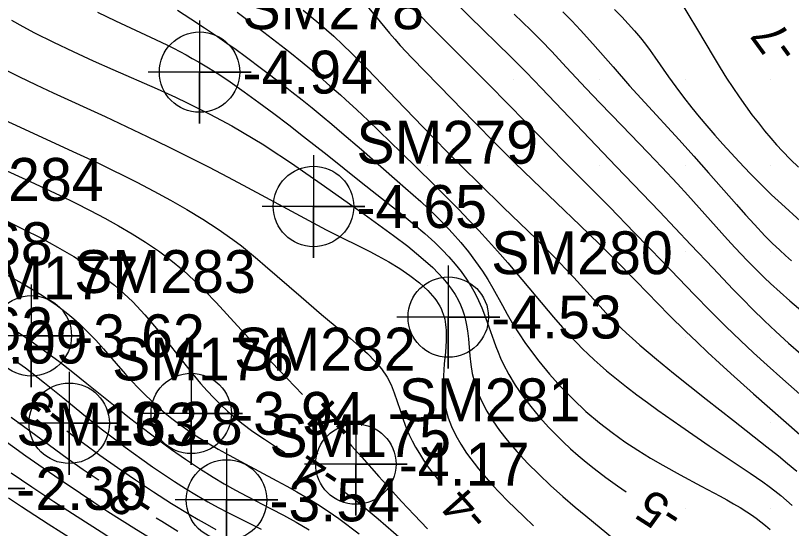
# Model space of a CAD drawing. Extents: x 2602990 to 2605851, y 618069 to 619180.
# Drawn here: x 2604235.95 to 2604281.2, y 618298.84 to 618328.75 of the extents above; entities that cross this region are included whole.
import ezdxf

# ---------------------------------------------------------------- set-up
doc = ezdxf.new("R2010")
doc.units = 0
for name, color, linetype in [('Default', 7, 'Continuous'), ('DTM Contours Major', 7, 'Continuous'), ('DTM Contours Major Text', 7, 'Continuous'), ('DTM Contours Minor', 7, 'Continuous'), ('DTM Contours Minor Text', 7, 'Continuous'), ('Exist DTM Breakline', 7, 'Continuous'), ('Exist DTM Breakline Underwater', 7, 'Continuous'), ('Exist DTM Regular Point Underwater CELL', 7, 'Continuous'), ('Exist DTM Regular Point Underwater Cogo Elevation', 7, 'Continuous'), ('Exist DTM Regular Point Underwater Cogo Number', 7, 'Continuous'), ('Exist DTM Scan Elevation Point', 7, 'Continuous')]:
    doc.layers.add(name, color=color, linetype=linetype)

# ---------------------------------------------------------------- blocks, each defined once
blk = doc.blocks.new('POINT_DISPLAY')
at = {"layer": 'Default'}
blk.add_line((0, 0), (0, 0), dxfattribs=at)

msp = doc.modelspace()

# ---------------------------------------------------------------- linework, layer by layer
at = {"layer": 'DTM Contours Major'}
for points in [[(2604259.398, 618328.921), (2604259.964, 618328.323), (2604260.789, 618327.484), (2604263.434, 618324.848), (2604264.782, 618323.483), (2604267.975, 618320.22), (2604270.605, 618317.567), (2604272.037, 618316.106), (2604273.692, 618314.393), (2604275.557, 618312.458), (2604276.462, 618311.533), (2604277.381, 618310.617), (2604278.226, 618309.8), (2604278.997, 618309.078), (2604279.782, 618308.361), (2604280.708, 618307.534), (2604284.013, 618304.63)], [(2604235.378, 618316.795), (2604236.405, 618316.296), (2604237.418, 618315.78), (2604238.406, 618315.245), (2604239.357, 618314.689), (2604239.981, 618314.296), (2604240.584, 618313.888), (2604241.165, 618313.462), (2604241.726, 618313.017), (2604242.267, 618312.547), (2604242.788, 618312.05), (2604243.499, 618311.294), (2604244.18, 618310.497), (2604244.838, 618309.678), (2604246.112, 618308.057), (2604246.743, 618307.295), (2604247.125, 618306.863), (2604247.512, 618306.452), (2604247.905, 618306.058), (2604248.306, 618305.683), (2604248.718, 618305.323), (2604249.142, 618304.979), (2604249.789, 618304.497), (2604250.465, 618304.035), (2604251.166, 618303.582), (2604251.664, 618303.27)], [(2604255.006, 618301.073), (2604255.394, 618300.786), (2604255.815, 618300.464), (2604257.109, 618299.407), (2604258.447, 618298.238)]]:
    msp.add_lwpolyline(points, dxfattribs=at)
at = {"layer": 'DTM Contours Minor'}
for points in [[(2604256.159, 618329.67), (2604257.207, 618328.376), (2604257.48, 618328.046), (2604257.761, 618327.715), (2604258.069, 618327.364), (2604258.39, 618327.012), (2604259.065, 618326.293), (2604261.391, 618323.895), (2604262.662, 618322.589), (2604264.004, 618321.228), (2604265.059, 618320.181), (2604266.122, 618319.148), (2604268.879, 618316.511), (2604269.986, 618315.431), (2604270.858, 618314.562), (2604272.14, 618313.257), (2604273.43, 618311.936), (2604274.078, 618311.281), (2604275.042, 618310.325), (2604275.678, 618309.712), (2604276.333, 618309.094), (2604276.997, 618308.48), (2604277.664, 618307.874), (2604278.991, 618306.69), (2604282.489, 618303.619)], [(2604261.41, 618329.711), (2604262.416, 618328.711), (2604264.828, 618326.347), (2604265.734, 618325.439), (2604266.624, 618324.523), (2604268.65, 618322.399), (2604270.988, 618319.95), (2604273.501, 618317.322), (2604275.341, 618315.377), (2604276.629, 618314.01), (2604277.788, 618312.795), (2604278.367, 618312.201), (2604278.939, 618311.624), (2604279.635, 618310.942), (2604280.287, 618310.325), (2604281.033, 618309.645), (2604281.742, 618309.017)], [(2604274.861, 618329.326), (2604275.225, 618328.75), (2604275.672, 618328.008), (2604276.693, 618326.28), (2604277.049, 618325.691), (2604277.415, 618325.107), (2604277.78, 618324.549), (2604278.152, 618324.003), (2604278.526, 618323.475), (2604278.901, 618322.968), (2604279.271, 618322.485), (2604279.634, 618322.03), (2604279.99, 618321.604), (2604280.337, 618321.206), (2604280.68, 618320.832), (2604281.142, 618320.356), (2604281.611, 618319.904)], [(2604240.738, 618328.938), (2604241.789, 618328.444), (2604243.831, 618327.494), (2604244.783, 618327.034), (2604245.168, 618326.841), (2604245.541, 618326.647), (2604245.905, 618326.452), (2604246.262, 618326.254), (2604246.613, 618326.053), (2604247.209, 618325.696), (2604247.707, 618325.381), (2604248.211, 618325.049), (2604248.467, 618324.877), (2604249.293, 618324.302), (2604250.144, 618323.686), (2604251.012, 618323.04), (2604251.885, 618322.374), (2604252.754, 618321.7), (2604254.121, 618320.618), (2604256.115, 618319.024), (2604257.939, 618317.587), (2604258.59, 618317.068), (2604259.222, 618316.549), (2604259.827, 618316.03), (2604260.398, 618315.509), (2604260.825, 618315.091), (2604261.225, 618314.67), (2604261.596, 618314.245), (2604261.938, 618313.817), (2604262.249, 618313.383), (2604262.527, 618312.943), (2604262.753, 618312.537), (2604262.955, 618312.127), (2604263.138, 618311.712), (2604263.306, 618311.294), (2604263.462, 618310.872), (2604263.842, 618309.785), (2604263.962, 618309.451), (2604264.091, 618309.115), (2604264.232, 618308.777), (2604264.388, 618308.436), (2604264.715, 618307.814), (2604265.096, 618307.188), (2604265.525, 618306.563), (2604265.997, 618305.941), (2604266.506, 618305.33), (2604267.046, 618304.732), (2604267.457, 618304.307), (2604267.881, 618303.892), (2604268.317, 618303.486), (2604268.766, 618303.09), (2604269.228, 618302.703), (2604269.701, 618302.325), (2604270.376, 618301.814), (2604271.064, 618301.322), (2604271.562, 618300.982)], [(2604245.388, 618329.058), (2604246.18, 618328.553), (2604246.964, 618328.04), (2604247.733, 618327.52), (2604248.277, 618327.142), (2604248.81, 618326.762), (2604249.335, 618326.38), (2604250.369, 618325.61), (2604251.475, 618324.762), (2604252.068, 618324.299), (2604252.659, 618323.833), (2604253.246, 618323.362), (2604253.829, 618322.886), (2604254.407, 618322.406), (2604254.984, 618321.919), (2604256.122, 618320.939), (2604258.696, 618318.688), (2604259.141, 618318.294), (2604259.58, 618317.898), (2604260.012, 618317.498), (2604260.435, 618317.091), (2604260.946, 618316.577), (2604261.44, 618316.051), (2604261.913, 618315.514), (2604262.362, 618314.967), (2604262.784, 618314.41), (2604263.176, 618313.846), (2604263.489, 618313.351), (2604263.784, 618312.851), (2604264.347, 618311.843), (2604264.63, 618311.336), (2604264.999, 618310.7), (2604265.318, 618310.187), (2604265.65, 618309.689), (2604265.916, 618309.314), (2604266.471, 618308.585), (2604267.086, 618307.843), (2604267.755, 618307.101), (2604268.469, 618306.371), (2604269.22, 618305.667), (2604270, 618305), (2604270.74, 618304.427), (2604271.489, 618303.894), (2604272.238, 618303.4), (2604272.978, 618302.944), (2604273.699, 618302.522), (2604274.716, 618301.955), (2604275.94, 618301.3), (2604277.046, 618300.716), (2604277.442, 618300.5), (2604277.831, 618300.279), (2604278.214, 618300.05), (2604278.591, 618299.81), (2604278.868, 618299.623), (2604279.142, 618299.427), (2604279.415, 618299.223), (2604279.687, 618299.008), (2604279.958, 618298.782)], [(2604248.871, 618328.956), (2604249.662, 618328.37), (2604250.439, 618327.782), (2604251.199, 618327.195), (2604251.94, 618326.609), (2604252.658, 618326.028), (2604253.67, 618325.187), (2604254.29, 618324.656), (2604254.898, 618324.122), (2604255.199, 618323.852), (2604255.857, 618323.25), (2604256.511, 618322.637), (2604257.161, 618322.016), (2604258.441, 618320.771), (2604260.299, 618318.942), (2604261.165, 618318.075), (2604261.783, 618317.448), (2604262.389, 618316.822), (2604262.977, 618316.204), (2604263.538, 618315.6), (2604264.065, 618315.014), (2604264.657, 618314.333), (2604266.289, 618312.391), (2604267.323, 618311.163), (2604267.845, 618310.563), (2604268.116, 618310.261), (2604268.396, 618309.959), (2604268.702, 618309.639), (2604269.019, 618309.319), (2604269.349, 618308.998), (2604269.693, 618308.676), (2604270.05, 618308.354), (2604270.421, 618308.032), (2604270.99, 618307.561), (2604271.582, 618307.093), (2604272.189, 618306.632), (2604272.803, 618306.179), (2604273.416, 618305.738), (2604274.746, 618304.803), (2604276.406, 618303.661), (2604277.68, 618302.806), (2604278.801, 618302.065), (2604279.17, 618301.813), (2604279.538, 618301.554), (2604279.901, 618301.287), (2604280.24, 618301.026), (2604280.576, 618300.755), (2604280.909, 618300.474), (2604281.24, 618300.182)], [(2604252.717, 618329.067), (2604253.188, 618328.683), (2604253.647, 618328.301), (2604254.091, 618327.921), (2604254.517, 618327.542), (2604255.042, 618327.051), (2604255.544, 618326.56), (2604256.472, 618325.618), (2604258.174, 618323.853), (2604260.233, 618321.715), (2604261.302, 618320.622), (2604262.031, 618319.889), (2604262.984, 618318.947), (2604264.412, 618317.56), (2604266.306, 618315.732), (2604266.973, 618315.074), (2604267.504, 618314.535), (2604268.014, 618314.001), (2604268.511, 618313.467), (2604269.846, 618311.992), (2604270.4, 618311.401), (2604270.684, 618311.109), (2604270.976, 618310.816), (2604271.278, 618310.521), (2604271.589, 618310.226), (2604271.91, 618309.93), (2604272.368, 618309.522), (2604272.843, 618309.113), (2604273.331, 618308.705), (2604274.327, 618307.893), (2604276.223, 618306.38), (2604277.819, 618305.124), (2604279.772, 618303.604), (2604280.445, 618303.065), (2604280.975, 618302.628), (2604281.513, 618302.169)], [(2604267.867, 618328.975), (2604268.385, 618328.445), (2604268.896, 618327.902), (2604269.622, 618327.099), (2604270.808, 618325.749), (2604271.764, 618324.658), (2604272.658, 618323.672), (2604274.655, 618321.501), (2604275.51, 618320.552), (2604276.367, 618319.584), (2604277.991, 618317.729), (2604278.522, 618317.132), (2604279.042, 618316.561), (2604279.655, 618315.912), (2604280.082, 618315.481), (2604280.522, 618315.059), (2604280.855, 618314.752), (2604281.204, 618314.444)], [(2604270.89, 618329.106), (2604271.301, 618328.682), (2604271.688, 618328.269), (2604272.053, 618327.86), (2604272.396, 618327.453), (2604272.69, 618327.079), (2604272.969, 618326.702), (2604273.239, 618326.324), (2604274.033, 618325.18), (2604274.462, 618324.585), (2604274.914, 618323.983), (2604275.395, 618323.371), (2604275.825, 618322.844), (2604276.273, 618322.312), (2604276.735, 618321.778), (2604277.205, 618321.247), (2604277.678, 618320.726), (2604278.149, 618320.218), (2604278.796, 618319.54), (2604279.428, 618318.899), (2604280.047, 618318.298), (2604280.625, 618317.761), (2604281.738, 618316.764)], [(2604235.716, 618328.483), (2604236.377, 618328.113), (2604237.059, 618327.749), (2604238.172, 618327.19), (2604239.319, 618326.645), (2604240.48, 618326.116), (2604241.633, 618325.603), (2604244.206, 618324.468), (2604245.272, 618323.982), (2604245.953, 618323.66), (2604246.627, 618323.332), (2604247.287, 618322.998), (2604247.934, 618322.657), (2604248.57, 618322.309), (2604249.197, 618321.951), (2604249.815, 618321.583), (2604250.426, 618321.202), (2604251.032, 618320.81), (2604251.635, 618320.408), (2604252.238, 618319.997), (2604253.77, 618318.927), (2604256.276, 618317.165), (2604257.144, 618316.55), (2604258.002, 618315.925), (2604258.827, 618315.296), (2604259.596, 618314.667), (2604260.285, 618314.046), (2604260.599, 618313.732), (2604260.885, 618313.421), (2604261.145, 618313.111), (2604261.377, 618312.801), (2604261.582, 618312.49), (2604261.759, 618312.175), (2604261.896, 618311.886), (2604262.012, 618311.593), (2604262.109, 618311.295), (2604262.189, 618310.993), (2604262.253, 618310.685), (2604262.304, 618310.371), (2604262.361, 618309.894), (2604262.45, 618308.904), (2604262.507, 618308.396), (2604262.591, 618307.883), (2604262.712, 618307.366), (2604262.899, 618306.804), (2604263.142, 618306.241), (2604263.439, 618305.678), (2604263.786, 618305.113), (2604264.181, 618304.548), (2604264.619, 618303.984), (2604265.189, 618303.316), (2604265.807, 618302.651), (2604266.464, 618301.993), (2604267.152, 618301.343), (2604267.862, 618300.704), (2604268.585, 618300.08), (2604269.201, 618299.564), (2604270.88, 618298.183)], [(2604265.03, 618328.825), (2604265.995, 618327.895), (2604266.617, 618327.28), (2604267.217, 618326.664), (2604268.092, 618325.729), (2604269.212, 618324.519), (2604270.046, 618323.636), (2604271.309, 618322.329), (2604272.829, 618320.765), (2604273.643, 618319.914), (2604274.555, 618318.939), (2604275.156, 618318.282), (2604277.474, 618315.698), (2604277.926, 618315.205), (2604278.62, 618314.47), (2604278.962, 618314.119), (2604279.301, 618313.778), (2604279.638, 618313.449), (2604279.973, 618313.13), (2604280.542, 618312.61), (2604281.109, 618312.113), (2604282.002, 618311.362)], [(2604235.179, 618325.683), (2604236.152, 618325.194), (2604237.145, 618324.715), (2604238.152, 618324.244), (2604241.18, 618322.859), (2604242.406, 618322.288), (2604243.629, 618321.705), (2604244.868, 618321.098), (2604246.03, 618320.516), (2604247.199, 618319.918), (2604248.355, 618319.317), (2604249.475, 618318.726), (2604250.537, 618318.159), (2604253.301, 618316.656), (2604254.068, 618316.254), (2604254.772, 618315.9), (2604256.149, 618315.221), (2604256.617, 618314.983), (2604257.087, 618314.735), (2604257.728, 618314.377), (2604258.357, 618313.996), (2604258.955, 618313.593), (2604259.507, 618313.168), (2604259.994, 618312.722), (2604260.4, 618312.257), (2604260.506, 618312.11), (2604260.602, 618311.96), (2604260.689, 618311.809), (2604260.767, 618311.655), (2604260.836, 618311.498), (2604260.895, 618311.337), (2604260.94, 618311.188), (2604260.979, 618311.036), (2604261.01, 618310.881), (2604261.034, 618310.723), (2604261.052, 618310.561), (2604261.064, 618310.395), (2604261.064, 618309.779), (2604261.018, 618309.124), (2604260.956, 618308.441), (2604260.904, 618307.738), (2604260.892, 618307.025), (2604260.947, 618306.311), (2604261.043, 618305.797), (2604261.189, 618305.285), (2604261.384, 618304.774), (2604261.626, 618304.263), (2604261.916, 618303.748), (2604262.253, 618303.23), (2604262.949, 618302.308), (2604263.756, 618301.378), (2604264.645, 618300.448), (2604265.586, 618299.528), (2604266.16, 618298.991)], [(2604235.115, 618322.749), (2604235.972, 618322.348), (2604239.291, 618320.83), (2604240.786, 618320.131), (2604241.533, 618319.772), (2604242.282, 618319.404), (2604243.034, 618319.026), (2604244.012, 618318.517), (2604244.986, 618317.988), (2604245.946, 618317.44), (2604246.88, 618316.874), (2604247.778, 618316.29), (2604248.628, 618315.69), (2604249.123, 618315.314), (2604249.6, 618314.933), (2604250.063, 618314.549), (2604250.516, 618314.162), (2604252.606, 618312.34), (2604253.791, 618311.324), (2604254.938, 618310.359), (2604255.478, 618309.91), (2604255.994, 618309.472), (2604256.475, 618309.036), (2604256.913, 618308.595), (2604257.297, 618308.141), (2604257.618, 618307.666), (2604257.851, 618307.213), (2604258.042, 618306.738), (2604258.21, 618306.243), (2604258.373, 618305.728), (2604258.551, 618305.195), (2604258.759, 618304.646), (2604258.913, 618304.296), (2604259.088, 618303.938), (2604259.284, 618303.573), (2604259.504, 618303.199), (2604259.749, 618302.815), (2604260.019, 618302.42), (2604260.687, 618301.548)], [(2604234.498, 618320.121), (2604236.805, 618319.068), (2604237.683, 618318.661), (2604238.561, 618318.246), (2604239.436, 618317.821), (2604240.303, 618317.384), (2604241.16, 618316.933), (2604241.964, 618316.488), (2604242.754, 618316.024), (2604243.527, 618315.536), (2604244.281, 618315.021), (2604245.013, 618314.474), (2604245.722, 618313.891), (2604246.378, 618313.296), (2604247.017, 618312.669), (2604247.646, 618312.016), (2604248.272, 618311.342), (2604249.544, 618309.95), (2604250.437, 618308.993), (2604251.343, 618308.042), (2604252.685, 618306.653)], [(2604235.4, 618313.655), (2604236.501, 618313.04), (2604237.515, 618312.422), (2604237.915, 618312.157), (2604238.297, 618311.891), (2604238.661, 618311.622), (2604239.01, 618311.349), (2604239.343, 618311.071), (2604239.663, 618310.787), (2604240.158, 618310.31), (2604240.626, 618309.819), (2604241.074, 618309.321), (2604241.936, 618308.323), (2604242.362, 618307.836), (2604242.732, 618307.428), (2604243.107, 618307.032), (2604243.489, 618306.648), (2604243.878, 618306.275), (2604244.276, 618305.913), (2604244.684, 618305.564), (2604245.066, 618305.256), (2604245.458, 618304.956), (2604245.862, 618304.665), (2604246.278, 618304.381), (2604246.706, 618304.102), (2604247.148, 618303.829), (2604247.769, 618303.465), (2604248.414, 618303.104), (2604249.081, 618302.743), (2604251.186, 618301.623), (2604251.768, 618301.305), (2604252.357, 618300.974), (2604252.955, 618300.623), (2604253.561, 618300.25), (2604254.177, 618299.848), (2604254.803, 618299.413), (2604255.989, 618298.515)], [(2604235.691, 618310.535), (2604236.353, 618310.103), (2604237.002, 618309.659), (2604237.646, 618309.198), (2604238.467, 618308.584), (2604239.289, 618307.946), (2604240.114, 618307.291), (2604241.77, 618305.959), (2604242.604, 618305.296), (2604243.42, 618304.66), (2604244.238, 618304.04), (2604245.055, 618303.441), (2604245.869, 618302.869), (2604246.676, 618302.328), (2604247.476, 618301.824), (2604248.126, 618301.439), (2604248.775, 618301.074), (2604249.433, 618300.721), (2604250.853, 618299.988), (2604251.583, 618299.606), (2604252.325, 618299.2), (2604253.077, 618298.762)], [(2604235.767, 618308.759), (2604236.153, 618308.483), (2604236.536, 618308.2), (2604236.911, 618307.915), (2604237.643, 618307.338), (2604238.712, 618306.465), (2604240.14, 618305.297), (2604240.952, 618304.649), (2604241.869, 618303.941), (2604242.343, 618303.585), (2604242.827, 618303.228), (2604243.321, 618302.871), (2604243.941, 618302.436), (2604244.572, 618302.006), (2604245.214, 618301.583), (2604245.862, 618301.171), (2604246.514, 618300.774), (2604247.168, 618300.395), (2604247.768, 618300.064), (2604248.371, 618299.745), (2604248.984, 618299.432), (2604250.271, 618298.787)], [(2604235.693, 618305.336), (2604237.845, 618303.745), (2604239.047, 618302.881), (2604239.902, 618302.28), (2604240.766, 618301.683), (2604240.812, 618301.652)], [(2604234.407, 618304.613), (2604236.556, 618303.073), (2604237.556, 618302.371), (2604238.615, 618301.645), (2604239.741, 618300.887), (2604240.527, 618300.366), (2604241.339, 618299.834), (2604242.17, 618299.299), (2604243.012, 618298.766), (2604243.86, 618298.242), (2604244.706, 618297.733), (2604245.502, 618297.268), (2604247.054, 618296.387), (2604248.525, 618295.556), (2604249.485, 618294.997), (2604250.003, 618294.684), (2604250.511, 618294.363), (2604251.081, 618293.985), (2604251.725, 618293.537), (2604252.393, 618293.049), (2604252.742, 618292.789), (2604253.706, 618292.053), (2604254.735, 618291.25), (2604258.023, 618288.644)], [(2604238.942, 618304.524), (2604239.424, 618304.161), (2604239.908, 618303.803), (2604240.876, 618303.103), (2604241.894, 618302.387), (2604242.942, 618301.671), (2604244.001, 618300.97), (2604245.05, 618300.3), (2604246.069, 618299.676), (2604246.604, 618299.361), (2604247.126, 618299.062), (2604247.636, 618298.778)], [(2604255.45, 618303.762), (2604255.55, 618303.655), (2604256.142, 618302.996), (2604257.141, 618301.867), (2604257.775, 618301.166), (2604258.464, 618300.415), (2604259.198, 618299.627), (2604259.968, 618298.812)], [(2604235.694, 618302.081), (2604236.896, 618301.264), (2604238.184, 618300.412), (2604239.541, 618299.531), (2604240.947, 618298.632), (2604241.668, 618298.178), (2604242.399, 618297.725), (2604243.14, 618297.272), (2604243.89, 618296.822), (2604244.744, 618296.32), (2604246.471, 618295.316), (2604247.337, 618294.807), (2604248.202, 618294.288), (2604249.061, 618293.755), (2604249.808, 618293.274), (2604250.559, 618292.772), (2604251.322, 618292.242), (2604252.428, 618291.445), (2604253.567, 618290.596), (2604254.728, 618289.71), (2604257.066, 618287.894), (2604259.159, 618286.267), (2604259.456, 618286.039)], [(2604235.533, 618300.62), (2604236.291, 618300.114), (2604237.068, 618299.605), (2604237.856, 618299.098), (2604239.442, 618298.092), (2604241.223, 618296.98), (2604242.413, 618296.253), (2604243.695, 618295.485), (2604245.783, 618294.246), (2604246.492, 618293.818), (2604247.208, 618293.378), (2604248.003, 618292.878), (2604248.805, 618292.361), (2604249.613, 618291.826), (2604250.427, 618291.273), (2604251.247, 618290.704), (2604252.071, 618290.117), (2604252.957, 618289.472), (2604253.848, 618288.812), (2604254.742, 618288.139), (2604258.59, 618285.204)], [(2604244.156, 618299.458), (2604244.483, 618299.252), (2604245.41, 618298.688)]]:
    msp.add_lwpolyline(points, dxfattribs=at)
at = {"layer": 'Exist DTM Breakline'}
msp.add_spline([(2604056.195, 618608.101), (2604070.612, 618564.846), (2604060.948, 618498.617), (2604052.223, 618447.183), (2604051.568, 618445.166), (2604051.779, 618438.355), (2604056.316, 618420.051), (2604056.045, 618414.227), (2604060.112, 618404.174), (2604065.814, 618393.977), (2604079.591, 618374.932), (2604102.645, 618354.376), (2604129.573, 618330.438), (2604185.644, 618288.739), (2604229.181, 618260.22), (2604259.941, 618240.43), (2604275.412, 618231.212), (2604276.014, 618212.47)], degree=3, dxfattribs=at)
at = {"layer": 'Exist DTM Breakline Underwater'}
msp.add_spline([(2604068.235, 618404.026), (2604081.862, 618390.481), (2604106.657, 618363.116), (2604137.711, 618338.436), (2604184.389, 618299.643), (2604239.062, 618271.475), (2604260.626, 618254.325), (2604289.805, 618238.046)], degree=3, dxfattribs=at)
at = {"layer": 'Exist DTM Regular Point Underwater CELL'}
for points in [[(2604246.684, 618328.451), (2604246.684, 618322.451), (2604246.684, 618325.451), (2604249.684, 618325.451), (2604243.684, 618325.451)], [(2604253.329, 618320.612), (2604253.329, 618314.612), (2604253.329, 618317.612), (2604256.329, 618317.612), (2604250.329, 618317.612)], [(2604261.189, 618314.165), (2604261.189, 618308.165), (2604261.189, 618311.165), (2604264.189, 618311.165), (2604258.189, 618311.165)], [(2604236.872, 618313.071), (2604236.872, 618307.071), (2604236.872, 618310.071), (2604239.872, 618310.071), (2604233.872, 618310.071)], [(2604246.196, 618308.547), (2604246.196, 618302.547), (2604246.196, 618305.547), (2604249.196, 618305.547), (2604243.196, 618305.547)], [(2604239.081, 618307.97), (2604239.081, 618301.97), (2604239.081, 618304.97), (2604242.081, 618304.97), (2604236.081, 618304.97)], [(2604255.799, 618305.589), (2604255.799, 618299.589), (2604255.799, 618302.589), (2604258.799, 618302.589), (2604252.799, 618302.589)], [(2604233.495, 618304.169), (2604233.495, 618298.169), (2604233.495, 618301.169), (2604236.495, 618301.169), (2604230.495, 618301.169)], [(2604248.256, 618303.5), (2604248.256, 618297.5), (2604248.256, 618300.5), (2604251.256, 618300.5), (2604245.256, 618300.5)]]:
    msp.add_lwpolyline(points, dxfattribs=at)
for centre in [(2604246.684, 618325.451), (2604253.329, 618317.612), (2604261.189, 618311.165), (2604236.872, 618310.071), (2604246.196, 618305.547), (2604239.081, 618304.97), (2604255.799, 618302.589), (2604248.256, 618300.5)]:
    msp.add_circle(centre, 2.344, dxfattribs=at)

# ---------------------------------------------------------------- block references
at = {"layer": 'Exist DTM Scan Elevation Point', "xscale": 1.3123333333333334, "yscale": 1.3123333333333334}
for p in [(2604255, 618325), (2604260, 618325), (2604265, 618325), (2604270, 618325), (2604275, 618325), (2604280, 618325), (2604260, 618320), (2604265, 618320), (2604270, 618320), (2604275, 618320), (2604280, 618320), (2604265, 618315), (2604270, 618315), (2604275, 618315), (2604280, 618315), (2604265, 618310), (2604270, 618310), (2604275, 618310), (2604280, 618310), (2604270, 618305), (2604275, 618305), (2604280, 618305), (2604275, 618300), (2604280, 618300)]:
    msp.add_blockref('POINT_DISPLAY', p, dxfattribs=at)

# ---------------------------------------------------------------- texts
at = {"layer": 'DTM Contours Major Text'}
msp.add_text('-4', height=2, rotation=146.676, dxfattribs=at).set_placement((2604255.135, 618302.23))
at = {"layer": 'DTM Contours Minor Text'}
for s, rotation, p in [('-7', 126.0723, (2604281.748, 618326.793)), ('-3', 142.519, (2604239.133, 618305.64)), ('-4', 133.7189, (2604255.815, 618304.842)), ('-3', 146.7255, (2604244.253, 618300.566)), ('-4', 131.6143, (2604263.702, 618299.583)), ('-5', 147.2902, (2604275.014, 618299.931))]:
    msp.add_text(s, height=2, rotation=rotation, dxfattribs=at).set_placement(p)
at = {"layer": 'Exist DTM Regular Point Underwater Cogo Elevation'}
for s, p in [('-4.94', (2604249.184, 618324.201)), ('-4.65', (2604255.829, 618316.362)), ('-3.68', (2604230.502, 618314.193)), ('-4.53', (2604263.689, 618309.915)), ('-3.62', (2604239.372, 618308.821)), ('-3.09', (2604232.531, 618308.455)), ('-3.94', (2604248.696, 618304.297)), ('-3.28', (2604241.581, 618303.72)), ('-4.17', (2604258.299, 618301.339)), ('-2.30', (2604235.995, 618299.919)), ('-3.54', (2604250.756, 618299.25))]:
    msp.add_text(s, height=2.5, dxfattribs=at).set_placement(p)
at = {"layer": 'Exist DTM Regular Point Underwater Cogo Number'}
for s, p in [('SM278', (2604249.184, 618327.951)), ('SM279', (2604255.829, 618320.112)), ('SM284', (2604230.502, 618317.943)), ('SM280', (2604263.689, 618313.665)), ('SM283', (2604239.372, 618312.571)), ('SM177', (2604232.531, 618312.205)), ('SM162', (2604227.552, 618309.234)), ('SM282', (2604248.696, 618308.047)), ('SM176', (2604241.581, 618307.47)), ('SM281', (2604258.299, 618305.089)), ('SM163', (2604235.995, 618303.669)), ('SM175', (2604250.756, 618303))]:
    msp.add_text(s, height=2.5, dxfattribs=at).set_placement(p)

doc.saveas('drawing.dxf')
